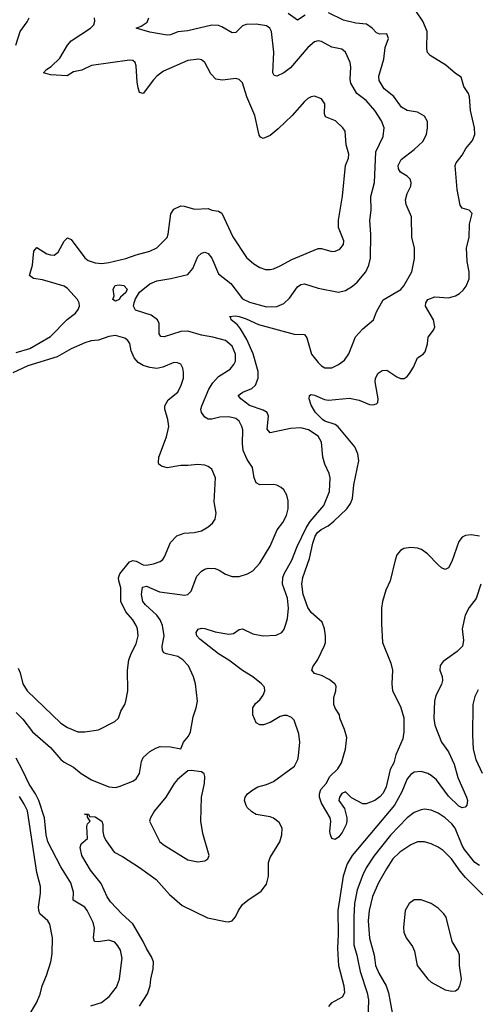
# Model space of a CAD drawing. Header units: inches. Extents: x 1682530 to 1839546, y 640742 to 791647.
# Tile 590 of 656: x 1765051 to 1767724, y 679743 to 685479. Entities that reach past the tile are written whole.
import ezdxf

# ---------------------------------------------------------------- set-up
doc = ezdxf.new("R2010")
doc.units = ezdxf.units.IN
doc.header["$MEASUREMENT"] = 0
doc.layers.add('B7667', color=7, linetype='Continuous')
doc.layers.add('B7668', color=7, linetype='Continuous')

msp = doc.modelspace()

# ---------------------------------------------------------------- linework, layer by layer
at = {"layer": 'B7667', "color": 5}
for points, elevation in [([(1765099.7, 679670), (1765148.4, 679751.6), (1765170, 679802.8), (1765181, 679850), (1765206.4, 679910), (1765231.9, 679990), (1765233.5, 680000)], 680), ([(1765465.2, 679734.8), (1765527.2, 679752.8), (1765572, 679788), (1765616.1, 679843.9), (1765633.3, 679890), (1765646.6, 680000)], 660), ([(1765748.4, 679731.6), (1765795, 679805), (1765811.7, 679850), (1765815.2, 679890), (1765829.4, 679950), (1765830.9, 679990), (1765827.2, 680000)], 640), ([(1766907.2, 680000), (1766908.9, 679970), (1766939.8, 679850), (1766944.9, 679810), (1766930, 679784.7), (1766867.2, 679750), (1766850.3, 679730)], 640), ([(1767021.9, 680000), (1767034.5, 679934.5), (1767076.2, 679810), (1767084.8, 679770), (1767080.2, 679650)], 660), ([(1767121.1, 680000), (1767124.6, 679970), (1767144.3, 679924.3), (1767185.9, 679850), (1767201.3, 679810), (1767223.9, 679683.9), (1767237, 679637), (1767264.8, 679584.8), (1767327.3, 679510), (1767377.3, 679437.3), (1767410, 679404.5), (1767470, 679367), (1767510, 679353.8), (1767530, 679353.1), (1767570, 679361.5), (1767727.9, 679412.1)], 680), ([(1767361.5, 680000), (1767366.7, 679970), (1767429.2, 679890), (1767450, 679872.3), (1767531.7, 679828.3), (1767570, 679818.9), (1767590, 679821.1), (1767606.6, 679833.4), (1767616.8, 679850), (1767626.2, 679890), (1767615, 679970), (1767614.5, 680000)], 720)]:
    msp.add_lwpolyline(points, dxfattribs=dict(at, elevation=elevation))
at = {"layer": 'B7668', "color": 5}
for points, elevation in [([(1767730, 682469.9), (1767682.5, 682477.5), (1767650, 682474.4), (1767630, 682464.4), (1767610, 682438.7), (1767570, 682322.7), (1767550, 682286), (1767530, 682276), (1767510, 682286), (1767490, 682303.7), (1767427.3, 682367.3), (1767391.9, 682391.9), (1767370, 682399.7), (1767330, 682403.6), (1767290, 682397.6), (1767270, 682386.6), (1767250, 682361.2), (1767238.7, 682330), (1767210.4, 682210), (1767184.4, 682155.6), (1767164.9, 682090), (1767159.5, 682050), (1767159.2, 681959.2), (1767166.4, 681850), (1767213.7, 681730), (1767224.2, 681690), (1767219, 681610), (1767224.2, 681570), (1767270, 681478), (1767290, 681412), (1767290.3, 681329.7), (1767284.9, 681290), (1767243, 681197), (1767231.2, 681150), (1767209.3, 681110.7), (1767187.8, 681010), (1767170, 680973.7), (1767150, 680950.9), (1767120.4, 680930), (1767070, 680911), (1767050, 680911.5), (1766985.1, 680945.1), (1766950, 680981.2), (1766928.9, 680971.1), (1766914, 680950), (1766910.7, 680930), (1766943.8, 680883.8), (1766957.4, 680830), (1766957.8, 680810), (1766952.8, 680790), (1766930, 680744.2), (1766910, 680716.2), (1766890, 680702.9), (1766870, 680708.7), (1766862, 680730), (1766859, 680750), (1766865.1, 680810), (1766860.5, 680830), (1766810, 680914.5), (1766797.6, 680950), (1766797.8, 680970), (1766805.6, 680994.4), (1766837.6, 681030), (1766859.2, 681070), (1766905.2, 681114.8), (1766927.1, 681150), (1766950.7, 681229.3), (1766957.4, 681297.4), (1766944.5, 681344.5), (1766917, 681410), (1766915.1, 681430), (1766890, 681469.2), (1766882.4, 681490), (1766881.7, 681530), (1766894, 681570), (1766896, 681596), (1766887.6, 681610), (1766854.5, 681634.5), (1766810, 681658.3), (1766768.7, 681670), (1766753.2, 681690), (1766759.5, 681710), (1766787.7, 681752.3), (1766826.5, 681833.5), (1766832.5, 681850), (1766833.7, 681890), (1766828.3, 681930), (1766814.2, 681970), (1766750, 682026), (1766730, 682054.7), (1766703.7, 682130), (1766694.9, 682190), (1766700.8, 682230), (1766739.9, 682340.1), (1766759.9, 682430), (1766773.3, 682470), (1766787.4, 682492.6), (1766807.2, 682510), (1766849.6, 682530.4), (1766882.2, 682557.8), (1766957.2, 682630), (1766979.2, 682660.8), (1766989.9, 682690.1), (1766997.8, 682770), (1767028.3, 682910), (1767021.1, 682950), (1767004.4, 682990), (1766907.5, 683107.5), (1766890, 683121.6), (1766830, 683140.7), (1766815, 683150), (1766775.5, 683190), (1766750, 683232.7), (1766738.5, 683270), (1766739.3, 683290), (1766750, 683294.9), (1766768.3, 683291.7), (1766827, 683267), (1766850, 683262.6), (1766973.9, 683273.9), (1767030, 683263.5), (1767090, 683237.3), (1767110, 683234.9), (1767130, 683241.6), (1767137.6, 683250), (1767141.1, 683270), (1767123.5, 683370), (1767124, 683390), (1767139.7, 683420.3), (1767163.9, 683436.1), (1767190, 683437.1), (1767250, 683398), (1767270, 683388.8), (1767291.2, 683388.8), (1767310, 683400.5), (1767322.9, 683417.1), (1767345.7, 683454.3), (1767369.8, 683510.2), (1767402.9, 683530), (1767414.9, 683545.1), (1767427.8, 683590), (1767432.6, 683630), (1767463, 683670), (1767470.9, 683690), (1767462.6, 683730), (1767416.3, 683810), (1767417.6, 683830), (1767429.6, 683850), (1767470, 683863.7), (1767550, 683859.5), (1767590, 683870.3), (1767615.2, 683884.8), (1767636.1, 683903.9), (1767652.5, 683927.5), (1767669.7, 683970.3), (1767670.8, 684010), (1767659.7, 684070), (1767654.8, 684150), (1767671.4, 684210), (1767672.6, 684287.4), (1767689, 684350), (1767670, 684369), (1767630, 684381.2), (1767618.9, 684398.9), (1767600.5, 684490), (1767589.6, 684630), (1767594.9, 684645.1), (1767629.7, 684690.3), (1767651, 684729), (1767690, 684776.3), (1767704, 684810), (1767701.7, 684850), (1767679.1, 684950), (1767673, 685030), (1767666.6, 685050), (1767638.9, 685090), (1767624.7, 685144.7), (1767590, 685165.6), (1767534, 685214), (1767444, 685270), (1767427.5, 685287.5), (1767423.6, 685310), (1767426.6, 685410), (1767401.1, 685470), (1767364.2, 685524.2)], 620), ([(1765029.1, 685330), (1765053.4, 685410), (1765094.1, 685465.9), (1765105.8, 685490)], 720), ([(1765030, 681442.8), (1765070, 681403.9), (1765125.2, 681330), (1765230, 681238.4), (1765290, 681170.2), (1765310, 681153.7), (1765364.4, 681124.4), (1765410, 681087.1), (1765470, 681050.2), (1765570, 681010.2), (1765610, 681007.1), (1765630, 681011.3), (1765710, 681042.8), (1765730, 681057.4), (1765750, 681088.2), (1765761.4, 681158.6), (1765770, 681180.5), (1765810, 681215.3), (1765844.1, 681235.9), (1765870, 681245.3), (1765930, 681242.4), (1765990, 681232), (1766005.2, 681270), (1766034.6, 681305.4), (1766046.3, 681330), (1766062, 681418), (1766079.6, 681470), (1766087.3, 681510), (1766074.7, 681610), (1766064.7, 681650), (1766035.7, 681715.7), (1766001.6, 681750), (1765972, 681770), (1765905.8, 681785.8), (1765891.6, 681791.6), (1765883.7, 681803.7), (1765881.6, 681830), (1765892.8, 681890), (1765883.2, 681950), (1765870, 681983.5), (1765851, 682011), (1765784.2, 682070), (1765768.6, 682090), (1765760.2, 682130), (1765766.6, 682173.4), (1765790, 682179.4), (1765865.3, 682145.3), (1766012.9, 682127.1), (1766030, 682130.3), (1766049.8, 682150.2), (1766082.8, 682237.2), (1766110, 682266.7), (1766130, 682278), (1766150, 682283.6), (1766190, 682282.3), (1766213, 682273), (1766250, 682248.8), (1766290, 682236.1), (1766330, 682235.8), (1766378, 682250), (1766410.7, 682269.3), (1766450, 682314), (1766510, 682412.4), (1766552.4, 682507.6), (1766585.4, 682550), (1766606.2, 682590), (1766615, 682630), (1766616.6, 682676.6), (1766608.2, 682710), (1766590, 682740.7), (1766574.8, 682754.8), (1766550, 682768), (1766528.4, 682771.6), (1766450, 682769.4), (1766430, 682782), (1766418, 682810), (1766408.2, 682870), (1766377.1, 682917.1), (1766354, 682970), (1766349.3, 683010), (1766350.5, 683090.5), (1766346.3, 683110), (1766330, 683141), (1766310, 683156.5), (1766270, 683165), (1766216.7, 683163.3), (1766170, 683152.6), (1766150, 683152.8), (1766130, 683164.2), (1766110.9, 683190.9), (1766106.6, 683210), (1766111.8, 683230), (1766153.6, 683326.4), (1766175.8, 683364.2), (1766210, 683401.2), (1766277.6, 683442.4), (1766299.8, 683470), (1766308, 683490), (1766309, 683530), (1766290, 683576.4), (1766250, 683610.7), (1766176, 683630), (1766110, 683640.7), (1766030, 683665), (1765990, 683662.5), (1765892.6, 683632.6), (1765874.2, 683634.2), (1765864.5, 683650), (1765863.2, 683710), (1765853.6, 683730), (1765817.3, 683757.3), (1765726.8, 683786.8), (1765715, 683810), (1765719, 683830), (1765726.5, 683853.5), (1765748.8, 683891.2), (1765810, 683939.8), (1765850, 683958.3), (1765932.1, 683972.1), (1766030, 683995.5), (1766059.8, 684030), (1766090, 684100.4), (1766110, 684119.5), (1766130, 684124.9), (1766150, 684116.4), (1766170, 684090.4), (1766210, 683997.8), (1766281.4, 683941.4), (1766350, 683853.7), (1766390, 683833.2), (1766490, 683806.1), (1766550, 683807.5), (1766590, 683825.5), (1766622.5, 683857.5), (1766670, 683922.4), (1766690, 683937.2), (1766710, 683940.7), (1766790, 683914.7), (1766910, 683892.8), (1766950, 683902), (1766990, 683927.2), (1767017.6, 683950), (1767067.8, 684010), (1767086.2, 684050), (1767095.3, 684090), (1767097, 684230), (1767091.6, 684310), (1767099.8, 684370), (1767098.1, 684450), (1767118.7, 684530), (1767127, 684710), (1767170, 684798), (1767174.3, 684850), (1767159, 684890), (1767121.5, 684950), (1767070, 685008.9), (1767016.8, 685050), (1766981.7, 685110), (1766976.8, 685130), (1766981.8, 685201.8), (1766977.7, 685230), (1766950, 685289.3), (1766927.9, 685307.9), (1766870, 685318.3), (1766810, 685352.8), (1766790, 685355.4), (1766770, 685349.7), (1766730, 685316.9), (1766630, 685199.4), (1766590, 685169.8), (1766550, 685149.7), (1766534.9, 685154.9), (1766526.8, 685170), (1766531.2, 685290), (1766518.7, 685410), (1766509.6, 685430), (1766490, 685443.1), (1766430, 685452.8), (1766370, 685451.7), (1766350, 685442.7), (1766310, 685404.7), (1766290, 685403.1), (1766230, 685438.5), (1766210, 685444.9), (1766170, 685447.5), (1766030, 685415), (1765972.1, 685407.9), (1765930, 685391.1), (1765910, 685388.6), (1765810, 685406), (1765729.2, 685430), (1765758, 685442), (1765794.3, 685465.7), (1765803.5, 685490)], 660), ([(1765030, 683539.5), (1765110, 683563), (1765230, 683634.1), (1765328.2, 683731.8), (1765376.1, 683770), (1765391.9, 683790), (1765399.8, 683810), (1765397.2, 683830), (1765387.8, 683850), (1765330, 683912.4), (1765310, 683927.3), (1765183.5, 683963.5), (1765130.7, 683970.7), (1765108.3, 683988.3), (1765126.1, 684050), (1765132.8, 684130), (1765150, 684152.4), (1765210, 684115.6), (1765230, 684109), (1765251.7, 684108.3), (1765275.9, 684124.1), (1765310, 684188.5), (1765330, 684208.4), (1765350, 684199.5), (1765430, 684092.6), (1765450, 684076.5), (1765490, 684062.8), (1765530, 684058.2), (1765570, 684063.8), (1765670, 684088.1), (1765730, 684110.2), (1765809.8, 684130.2), (1765850, 684150.3), (1765909.7, 684210), (1765917.2, 684230), (1765931.6, 684348.4), (1765950, 684374.9), (1765990, 684394.6), (1766010, 684393.4), (1766070, 684375.6), (1766150, 684379.5), (1766170.3, 684370.3), (1766210, 684363.6), (1766230, 684351.7), (1766293.7, 684213.7), (1766373.8, 684093.8), (1766416.1, 684056.1), (1766450, 684036.1), (1766484.1, 684024.1), (1766510, 684023.2), (1766530, 684028.1), (1766570, 684045.2), (1766637.1, 684082.9), (1766790, 684146), (1766810, 684146.9), (1766870, 684128.9), (1766890, 684130.3), (1766917.2, 684142.8), (1766939.1, 684170), (1766941, 684190), (1766908.9, 684268.9), (1766909, 684311), (1766931.8, 684451.8), (1766949.8, 684630), (1766967, 684673), (1766970, 684695.3), (1766954.2, 684750), (1766948.3, 684830), (1766935.1, 684850), (1766891.5, 684890), (1766833.5, 684913.5), (1766827.8, 684930), (1766829.8, 684989.8), (1766810, 685018), (1766770, 685033), (1766750, 685029.6), (1766730, 685019.6), (1766710, 685002.9), (1766639.5, 684920.5), (1766556.7, 684843.3), (1766510, 684803.9), (1766470, 684787.1), (1766454.6, 684794.6), (1766446.6, 684806.6), (1766420.7, 684920.7), (1766374.4, 685030), (1766350, 685112), (1766330, 685131.3), (1766310, 685137.4), (1766233.3, 685126.7), (1766193.3, 685133.3), (1766164.1, 685164.1), (1766129.7, 685229.7), (1766110, 685245.1), (1766095.3, 685250), (1766030, 685241.7), (1765890, 685179.2), (1765850, 685149.7), (1765830, 685128.5), (1765770, 685049.5), (1765750, 685056), (1765741.4, 685081.4), (1765734.7, 685114.7), (1765730.7, 685210.7), (1765724.2, 685230), (1765710, 685242), (1765690, 685243.1), (1765470, 685211.4), (1765414, 685186), (1765365.4, 685174.6), (1765327.8, 685152.2), (1765230, 685157.3), (1765189.5, 685170), (1765206.3, 685190), (1765234.1, 685205.9), (1765284.3, 685255.7), (1765328.7, 685330), (1765350, 685356), (1765462.7, 685430), (1765482.4, 685450), (1765488, 685470), (1765486.8, 685490)], 680), ([(1765827.2, 680000), (1765819.7, 680019.7), (1765790, 680068.5), (1765771.2, 680110), (1765711.1, 680211.1), (1765648, 680268), (1765580.9, 680340.9), (1765560.2, 680370), (1765526.2, 680446.2), (1765464.2, 680524.2), (1765412.2, 680610), (1765402.5, 680657.5), (1765410, 680677.3), (1765446, 680710), (1765441.5, 680778.5), (1765445.6, 680794.4), (1765462, 680810), (1765446, 680834), (1765446, 680846), (1765428, 680850), (1765452, 680850), (1765458, 680838), (1765490, 680834.9), (1765530, 680810.4), (1765534.9, 680790), (1765534.6, 680750), (1765541.3, 680721.3), (1765554.8, 680694.8), (1765600.7, 680630), (1765650, 680604.4), (1765750, 680539.5), (1765846.4, 680470), (1765923.6, 680383.6), (1765998.3, 680318.3), (1766146.1, 680246.1), (1766250, 680224.9), (1766270, 680223.6), (1766290, 680230.3), (1766308.2, 680251.8), (1766326.2, 680290), (1766350, 680323.9), (1766379.7, 680350), (1766458, 680402), (1766490, 680443.8), (1766500.7, 680490), (1766500.3, 680570), (1766510, 680598.4), (1766566.9, 680690), (1766579.7, 680730), (1766580.5, 680770), (1766563.1, 680803.1), (1766530, 680828), (1766510, 680835.4), (1766429.7, 680849.7), (1766403.5, 680863.5), (1766376, 680890), (1766370, 680902), (1766362, 680930), (1766365.1, 680950), (1766378.4, 680970), (1766410, 680993.4), (1766439.3, 681010), (1766490, 681023.6), (1766530, 681041.3), (1766652.9, 681130), (1766672.9, 681170), (1766676.8, 681190), (1766683.5, 681270), (1766678.2, 681318.2), (1766650, 681398.4), (1766634.9, 681414.9), (1766610, 681426.2), (1766590, 681426.4), (1766570, 681419.3), (1766510, 681385.1), (1766471.5, 681371.5), (1766450, 681371.6), (1766430, 681383.7), (1766409.7, 681430), (1766409.6, 681470), (1766424.9, 681495.1), (1766450, 681517.3), (1766470, 681544), (1766479.6, 681570), (1766478.4, 681590), (1766460.9, 681610), (1766409.6, 681650), (1766350, 681686.9), (1766270, 681747.8), (1766210, 681784.4), (1766101, 681870), (1766082.8, 681890), (1766080.4, 681910), (1766091.9, 681928.1), (1766110, 681935.2), (1766130, 681933), (1766190, 681913.9), (1766270, 681900.1), (1766297.3, 681902.7), (1766330, 681926), (1766350, 681930.3), (1766410, 681902), (1766469.8, 681890.2), (1766546.1, 681893.9), (1766578.7, 681910), (1766591.5, 681928.5), (1766602.8, 681957.2), (1766611.4, 681990), (1766617.5, 682050), (1766611.5, 682110), (1766583.4, 682190), (1766584.9, 682230), (1766591.9, 682250), (1766637.8, 682330), (1766668.7, 682410), (1766720.9, 682519.1), (1766744.2, 682555.8), (1766823.7, 682650), (1766856.9, 682730), (1766859.9, 682810), (1766854.5, 682834.5), (1766828.7, 682890), (1766817.8, 682930), (1766810, 683017.2), (1766790, 683053.1), (1766735.1, 683090), (1766690, 683101.4), (1766630, 683098.1), (1766510, 683071.6), (1766494, 683094), (1766501, 683170), (1766493.3, 683190), (1766470, 683203.9), (1766390, 683230.7), (1766339.7, 683270), (1766324.5, 683290), (1766352.3, 683310), (1766403, 683330), (1766425.3, 683350), (1766439.9, 683390), (1766440.7, 683430), (1766412.1, 683532.1), (1766375.5, 683615.5), (1766338.3, 683678.3), (1766320.6, 683700.6), (1766283.5, 683730), (1766281.5, 683741.5), (1766274, 683750), (1766306, 683754), (1766330.6, 683750), (1766370, 683736.8), (1766442.7, 683702.7), (1766650, 683646.7), (1766710, 683644.9), (1766725.3, 683625.3), (1766751.9, 683530), (1766790, 683482.3), (1766810, 683462.8), (1766830, 683451.5), (1766870, 683450.3), (1766910, 683470.3), (1766943.7, 683496.3), (1766970, 683533), (1767008.8, 683631.2), (1767050, 683679), (1767113.2, 683730), (1767130, 683778), (1767170, 683846.8), (1767272.9, 683907.1), (1767290, 683928.4), (1767337.2, 684010), (1767352.1, 684087.9), (1767351.5, 684150), (1767336.3, 684210), (1767335.1, 684330), (1767303.1, 684403.1), (1767299.7, 684430), (1767310, 684467.3), (1767331.3, 684510), (1767333, 684530), (1767327.6, 684550), (1767310, 684567.6), (1767269.7, 684590), (1767258, 684610), (1767257.6, 684630), (1767275.2, 684664.8), (1767350, 684722.8), (1767400.4, 684770), (1767422, 684810), (1767428.5, 684850), (1767426.9, 684886.9), (1767410, 684918), (1767370, 684939.7), (1767309.8, 684949.8), (1767275.6, 684970), (1767232.4, 685032.4), (1767175.7, 685075.7), (1767145.9, 685125.9), (1767143.5, 685150), (1767173.7, 685250), (1767182, 685318), (1767200.4, 685370), (1767190, 685396.2), (1767150, 685394.7), (1767130, 685403.6), (1767105.6, 685430), (1767073.2, 685453.2), (1767010, 685459.1), (1766937.3, 685477.3), (1766850, 685519.1)], 640), ([(1766714.7, 685505.3), (1766670, 685476.8), (1766615.1, 685515.1)], 640), ([(1765042.3, 681702.3), (1765054, 681674), (1765068.4, 681610), (1765095.3, 681570), (1765290, 681381.7), (1765330, 681355.6), (1765389.5, 681330.5), (1765429.7, 681330.3), (1765510, 681341.3), (1765606, 681390), (1765627, 681410), (1765640.7, 681450), (1765663.6, 681490), (1765669.6, 681510), (1765681.3, 681570), (1765678.7, 681690), (1765687.8, 681750), (1765702.4, 681790), (1765730, 681843.8), (1765741.5, 681890), (1765738.2, 681930), (1765730.5, 681950.5), (1765710, 681982.6), (1765669.8, 682030), (1765640.3, 682090), (1765639.8, 682170), (1765628.3, 682210), (1765627.7, 682227.7), (1765634.5, 682250), (1765690, 682321.1), (1765710, 682328.6), (1765730, 682324.6), (1765770, 682304.3), (1765790, 682301.6), (1765831.7, 682308.3), (1765870, 682322.6), (1765885.5, 682334.5), (1765895.8, 682350), (1765930, 682432.7), (1765967.2, 682472.8), (1766010, 682488.8), (1766068.1, 682491.9), (1766110, 682501.3), (1766150, 682524.4), (1766174.3, 682545.7), (1766189.7, 682570.3), (1766195.6, 682604.4), (1766185.1, 682670), (1766191.2, 682810), (1766170, 682860.9), (1766150, 682876.3), (1766130, 682884), (1766090, 682887.1), (1766030, 682881.1), (1765990, 682883), (1765910, 682868.2), (1765878.3, 682878.3), (1765862.7, 682890), (1765859.5, 682899.5), (1765862.6, 682930), (1765907.2, 683050), (1765919.7, 683110), (1765914.5, 683150), (1765896, 683210), (1765896.4, 683230), (1765916.3, 683263.7), (1765972.6, 683310), (1765992.4, 683350), (1766005.4, 683390), (1766006.5, 683426.5), (1766001.3, 683450), (1765990, 683471.6), (1765970, 683480.5), (1765950, 683481.6), (1765884.6, 683455.4), (1765850, 683447.8), (1765810, 683452.9), (1765770, 683464.5), (1765742, 683482), (1765717.2, 683510), (1765700.3, 683550), (1765691.9, 683591.9), (1765682, 683610), (1765664.2, 683624.2), (1765610, 683639.8), (1765570, 683633.8), (1765510, 683612), (1765468.1, 683608.1), (1765430, 683597.3), (1765350, 683561.1), (1765270, 683514.7), (1765097.5, 683462.5), (1765010, 683422.2)], 680), ([(1767739.5, 682190), (1767712.3, 682107.7), (1767670, 682054), (1767648.2, 682010), (1767629.3, 681930), (1767636.7, 681863.3), (1767631.8, 681830), (1767600.7, 681799.3), (1767519.4, 681740.6), (1767502.3, 681717.7), (1767500.4, 681690), (1767513.8, 681653.8), (1767515.6, 681630), (1767510, 681606), (1767477.2, 681542.8), (1767469.1, 681510), (1767465.5, 681410), (1767471.1, 681370), (1767508.7, 681270), (1767550, 681214.4), (1767583, 681143), (1767605.2, 681065.2), (1767655.9, 680950), (1767660.6, 680930), (1767656.1, 680903.9), (1767647.8, 680892.2), (1767630, 680887.1), (1767610, 680898), (1767550, 680956.4), (1767479.5, 681050), (1767450, 681076.3), (1767430, 681088.3), (1767390, 681100.2), (1767350, 681095.8), (1767330, 681082.7), (1767310, 681056.9), (1767278.6, 680981.4), (1767235.8, 680904.2), (1766988.6, 680610), (1766959.4, 680560.6), (1766936.4, 680490), (1766904.2, 680290), (1766906.8, 680150), (1766903.4, 680070), (1766907.2, 680000)], 640), ([(1767724, 681576), (1767702.8, 681537.2), (1767691.8, 681490), (1767689.4, 681310.6), (1767694.6, 681230), (1767709.3, 681170), (1767745.5, 681090)], 660), ([(1765646.6, 680000), (1765647.8, 680010), (1765638.4, 680058.4), (1765623.8, 680083.8), (1765604.6, 680104.6), (1765570, 680117), (1765510, 680107.3), (1765487.6, 680110), (1765481.4, 680130), (1765486.1, 680186.1), (1765479.8, 680219.8), (1765444.5, 680290), (1765430, 680308.4), (1765363.5, 680350), (1765363.7, 680396.3), (1765349.9, 680449.9), (1765290, 680544), (1765214.2, 680690), (1765205.9, 680730), (1765196.3, 680830), (1765163.4, 680930), (1765143.4, 680970), (1765105.3, 681025.3), (1765067.9, 681107.9), (1765030, 681176.8)], 660), ([(1765233.5, 680000), (1765240, 680040), (1765241.6, 680130), (1765227, 680210), (1765214, 680230), (1765168.7, 680270), (1765161.6, 680290), (1765159.8, 680310), (1765172.5, 680390), (1765172.4, 680430), (1765150.5, 680510.5), (1765095.5, 680870), (1765077.4, 680910), (1765050, 680953.6)], 680), ([(1767730, 680551), (1767704.2, 680570), (1767644.2, 680644.2), (1767629.1, 680669.1), (1767589.9, 680770), (1767570, 680795), (1767530, 680829.8), (1767490, 680856.2), (1767450, 680873.5), (1767410, 680879.8), (1767390, 680876.5), (1767350, 680860.2), (1767308.4, 680830), (1767211.2, 680728.8), (1767114.2, 680605.8), (1767070, 680538.8), (1767050, 680497.7), (1767018.5, 680410), (1767002.1, 680330), (1766997.6, 680250), (1766999.1, 680090), (1767016.1, 680030), (1767021.9, 680000)], 660), ([(1767750, 680381.1), (1767650, 680481.8), (1767618.1, 680518.1), (1767567.3, 680590), (1767519, 680639), (1767490, 680659.3), (1767450, 680678.9), (1767410, 680689.8), (1767370, 680689.8), (1767330, 680673), (1767265.6, 680630), (1767226.6, 680590), (1767188.1, 680531.9), (1767141.5, 680450), (1767107.9, 680372.1), (1767088.3, 680290), (1767081.3, 680230), (1767089.3, 680129.3), (1767117.6, 680030), (1767121.1, 680000)], 680), ([(1767614.5, 680000), (1767614, 680030), (1767607.1, 680050), (1767571.9, 680110), (1767535.8, 680250), (1767523.1, 680270), (1767490, 680303.5), (1767450, 680330.7), (1767390, 680352.4), (1767350, 680351.4), (1767320.2, 680330), (1767298.3, 680290), (1767287.4, 680190), (1767290, 680164), (1767302.9, 680130), (1767339.4, 680079.4), (1767352.4, 680052.4), (1767361.5, 680000)], 720)]:
    msp.add_lwpolyline(points, dxfattribs=dict(at, elevation=elevation))
at = {"layer": 'B7668', "color": 5, "elevation": 660}
for points in [[(1765610, 683839.7), (1765594.5, 683850), (1765601.6, 683870), (1765596.2, 683910), (1765607.3, 683930), (1765630, 683935), (1765657.3, 683930), (1765676.5, 683910), (1765670.1, 683889.9), (1765638, 683862), (1765630, 683848.7)], [(1766050, 681106), (1766030, 681102.7), (1765970, 681052.8), (1765950.3, 681030), (1765902.4, 680950), (1765836.4, 680870), (1765812.7, 680830), (1765808.2, 680810), (1765868.4, 680690), (1765893.4, 680670), (1766030, 680585.5), (1766090, 680574), (1766130, 680578), (1766148, 680590), (1766155.3, 680610), (1766118.3, 680738.3), (1766107, 680810), (1766111, 680950), (1766127.3, 681030), (1766129.3, 681070), (1766125.6, 681085.6), (1766110, 681097.2)]]:
    msp.add_lwpolyline(points, close=True, dxfattribs=at)

doc.saveas('drawing.dxf')
